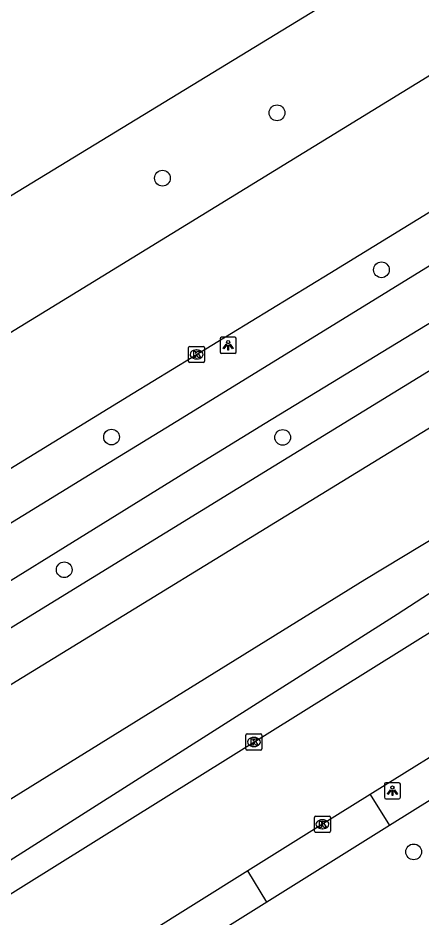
# Model space of a CAD drawing. Extents: x 158838 to 160074, y 386376 to 387776.
# Drawn here: x 158925.1 to 158950.2, y 387222 to 387277.8 of the extents above; entities that cross this region are included whole.
import ezdxf

# ---------------------------------------------------------------- set-up
doc = ezdxf.new("R2010")
doc.units = 0
for name, color, linetype in [('IMGEO_Boom', 7, 'Continuous'), ('IMGEO_Fietspad_gesloten', 7, 'Continuous'), ('IMGEO_Kolk', 7, 'Continuous'), ('IMGEO_Lichtpunt', 7, 'Continuous'), ('IMGEO_Rijbaan_lokaal_gesloten', 7, 'Continuous'), ('IMGEO_Rijbaan_lokaal_open', 7, 'Continuous'), ('IMGEO_Voetpad_open', 7, 'Continuous'), ('IMGEO_Waterloop', 7, 'Continuous')]:
    doc.layers.add(name, color=color, linetype=linetype)

msp = doc.modelspace()

# ---------------------------------------------------------------- linework, layer by layer
at = {"layer": 'IMGEO_Boom'}
for centre in [(158941.175, 387271.949), (158934.066, 387267.891), (158947.653, 387262.202), (158930.91, 387251.817), (158941.525, 387251.796), (158927.975, 387243.579), (158949.651, 387226.063)]:
    msp.add_circle(centre, 0.489, dxfattribs=at)
at = {"layer": 'IMGEO_Fietspad_gesloten'}
for points in [[(158882.663, 387216.595), (158886.707, 387219.193), (158889.972, 387221.282), (158892.898, 387223.139), (158895.416, 387224.734), (158916.44, 387237.845), (158936.096, 387250), (158940.44, 387252.686), (158964.997, 387267.65), (158990.539, 387283.301), (159000, 387289.123), (159015.14, 387298.44), (159028.997, 387307.001), (159034.197, 387310.214), (159071.827, 387333.463), (159093.051, 387346.414), (159102.369, 387352.144), (159107.585, 387355.244)], [(158922.755, 387245.332), (158930.382, 387250), (158935.29, 387253.004), (158973.433, 387276.508), (158991.928, 387287.867), (159000, 387292.819), (159005.46, 387296.168)]]:
    msp.add_lwpolyline(points, dxfattribs=at)
at = {"layer": 'IMGEO_Kolk'}
for p, q in [((158935.684, 387256.522), (158935.684, 387257.374)), ((158935.759, 387257.448), (158936.611, 387257.448)), ((158936.172, 387257.228), (158936.197, 387257.228)), ((158936.685, 387257.374), (158936.685, 387256.522)), ((158936.195, 387256.668), (158936.17, 387256.668)), ((158936.611, 387256.448), (158935.759, 387256.448)), ((158939.242, 387232.459), (158939.242, 387233.311)), ((158939.317, 387233.385), (158940.169, 387233.385)), ((158940.243, 387233.311), (158940.243, 387232.459)), ((158939.73, 387233.165), (158939.755, 387233.165)), ((158940.169, 387232.385), (158939.317, 387232.385)), ((158939.753, 387232.605), (158939.728, 387232.605)), ((158943.491, 387227.35), (158943.491, 387228.202)), ((158943.566, 387228.276), (158944.418, 387228.276)), ((158944.492, 387228.202), (158944.492, 387227.35)), ((158943.979, 387228.056), (158944.004, 387228.056)), ((158944.418, 387227.276), (158943.566, 387227.276)), ((158944.002, 387227.496), (158943.977, 387227.496))]:
    msp.add_line(p, q, dxfattribs=at)
for points in [[(158935.684, 387256.522), (158935.684, 387257.374)], [(158935.759, 387257.448), (158936.611, 387257.448)], [(158936.685, 387257.374), (158936.685, 387256.522)], [(158936.005, 387257.148), (158936.128, 387257.148), (158936.128, 387256.997), (158936.258, 387257.148), (158936.422, 387257.148), (158936.276, 387256.997), (158936.429, 387256.748), (158936.277, 387256.748), (158936.192, 387256.912), (158936.128, 387256.845), (158936.128, 387256.748), (158936.005, 387256.748), (158936.005, 387257.148)], [(158936.611, 387256.448), (158935.759, 387256.448)], [(158939.242, 387232.459), (158939.242, 387233.311)], [(158939.317, 387233.385), (158940.169, 387233.385)], [(158940.243, 387233.311), (158940.243, 387232.459)], [(158939.563, 387233.085), (158939.686, 387233.085), (158939.686, 387232.934), (158939.816, 387233.085), (158939.98, 387233.085), (158939.834, 387232.934), (158939.987, 387232.685), (158939.835, 387232.685), (158939.75, 387232.849), (158939.686, 387232.782), (158939.686, 387232.685), (158939.563, 387232.685), (158939.563, 387233.085)], [(158940.169, 387232.385), (158939.317, 387232.385)], [(158943.491, 387227.35), (158943.491, 387228.202)], [(158943.566, 387228.276), (158944.418, 387228.276)], [(158944.492, 387228.202), (158944.492, 387227.35)], [(158943.812, 387227.976), (158943.935, 387227.976), (158943.935, 387227.825), (158944.065, 387227.976), (158944.229, 387227.976), (158944.083, 387227.825), (158944.236, 387227.576), (158944.084, 387227.576), (158943.999, 387227.74), (158943.935, 387227.673), (158943.935, 387227.576), (158943.812, 387227.576), (158943.812, 387227.976)], [(158944.418, 387227.276), (158943.566, 387227.276)]]:
    msp.add_lwpolyline(points, dxfattribs=at)
for centre, start, end in [((158935.761, 387257.372), 91.552, 178.448), ((158935.761, 387257.372), 91.552, 178.448), ((158936.609, 387257.372), 1.552, 88.448), ((158936.609, 387257.372), 1.552, 88.448), ((158935.761, 387256.524), 181.552, 268.448), ((158935.761, 387256.524), 181.552, 268.448), ((158936.609, 387256.524), 271.552, 358.448), ((158936.609, 387256.524), 271.552, 358.448), ((158939.319, 387233.309), 91.552, 178.448), ((158939.319, 387233.309), 91.552, 178.448), ((158940.167, 387233.309), 1.552, 88.448), ((158940.167, 387233.309), 1.552, 88.448), ((158939.319, 387232.461), 181.552, 268.448), ((158939.319, 387232.461), 181.552, 268.448), ((158940.167, 387232.461), 271.552, 358.448), ((158940.167, 387232.461), 271.552, 358.448), ((158943.568, 387228.2), 91.552, 178.448), ((158943.568, 387228.2), 91.552, 178.448), ((158944.416, 387228.2), 1.552, 88.448), ((158944.416, 387228.2), 1.552, 88.448), ((158943.568, 387227.352), 181.552, 268.448), ((158943.568, 387227.352), 181.552, 268.448), ((158944.416, 387227.352), 271.552, 358.448), ((158944.416, 387227.352), 271.552, 358.448)]:
    msp.add_arc(centre, 0.0765, start, end, dxfattribs=at)
for centre, major_axis, ratio, start_param, end_param in [((158936.171, 387256.948), (-0.387, 0.002), 0.722429, 4.712389, 7.853982), ((158936.196, 387256.948), (-0.39, 0.002), 0.717154, 1.570796, 4.712389), ((158939.729, 387232.885), (-0.387, 0.002), 0.722429, 4.712389, 7.853982), ((158939.754, 387232.885), (-0.39, 0.002), 0.717154, 1.570796, 4.712389), ((158943.978, 387227.776), (-0.387, 0.002), 0.722429, 4.712389, 7.853982), ((158944.003, 387227.776), (-0.39, 0.002), 0.717154, 1.570796, 4.712389)]:
    msp.add_ellipse(centre, major_axis=major_axis, ratio=ratio, start_param=start_param, end_param=end_param, dxfattribs=at)
at = {"layer": 'IMGEO_Lichtpunt'}
for p, q in [((158937.647, 387257.917), (158937.647, 387257.11)), ((158937.647, 387257.917), (158937.647, 387257.11)), ((158938.549, 387258.012), (158937.741, 387258.012)), ((158938.549, 387258.012), (158937.741, 387258.012)), ((158938.643, 387257.11), (158938.643, 387257.917)), ((158938.643, 387257.11), (158938.643, 387257.917)), ((158937.741, 387257.016), (158938.549, 387257.016)), ((158937.741, 387257.016), (158938.549, 387257.016)), ((158947.836, 387230.261), (158947.836, 387229.454)), ((158947.836, 387230.261), (158947.836, 387229.454)), ((158948.738, 387230.356), (158947.93, 387230.356)), ((158948.738, 387230.356), (158947.93, 387230.356)), ((158948.832, 387229.454), (158948.832, 387230.261)), ((158948.832, 387229.454), (158948.832, 387230.261)), ((158947.93, 387229.36), (158948.738, 387229.36)), ((158947.93, 387229.36), (158948.738, 387229.36))]:
    msp.add_line(p, q, dxfattribs=at)
for points in [[(158938.021, 387257.581), (158938.06, 387257.553), (158937.872, 387257.291), (158937.834, 387257.318), (158938.021, 387257.581)], [(158938.123, 387257.533), (158938.17, 387257.533), (158938.17, 387257.211), (158938.123, 387257.211), (158938.123, 387257.533)], [(158938.233, 387257.553), (158938.271, 387257.58), (158938.458, 387257.318), (158938.419, 387257.29), (158938.233, 387257.553)], [(158948.21, 387229.925), (158948.249, 387229.897), (158948.061, 387229.635), (158948.023, 387229.662), (158948.21, 387229.925)], [(158948.312, 387229.877), (158948.359, 387229.877), (158948.359, 387229.555), (158948.312, 387229.555), (158948.312, 387229.877)], [(158948.422, 387229.897), (158948.46, 387229.924), (158948.647, 387229.662), (158948.608, 387229.634), (158948.422, 387229.897)]]:
    msp.add_lwpolyline(points, dxfattribs=at)
for centre in [(158938.146, 387257.715), (158948.335, 387230.059)]:
    msp.add_circle(centre, 0.0994, dxfattribs=at)
for centre, start, end in [((158937.741, 387257.917), 90, 180), ((158937.741, 387257.917), 90, 180), ((158938.549, 387257.917), 0, 90), ((158938.549, 387257.917), 0, 90), ((158937.741, 387257.11), 180, 270), ((158937.741, 387257.11), 180, 270), ((158938.549, 387257.11), 270, 0), ((158938.549, 387257.11), 270, 360), ((158947.93, 387230.261), 90, 180), ((158947.93, 387230.261), 90, 180), ((158948.738, 387230.261), 0, 90), ((158948.738, 387230.261), 0, 90), ((158947.93, 387229.454), 180, 270), ((158947.93, 387229.454), 180, 270), ((158948.738, 387229.454), 270, 0), ((158948.738, 387229.454), 270, 360)]:
    msp.add_arc(centre, 0.0946, start, end, dxfattribs=at)
at = {"layer": 'IMGEO_Rijbaan_lokaal_gesloten'}
for points in [[(158872.071, 387234.745), (158987.196, 387304.973), (158999.061, 387315.044), (159000, 387315.61), (159012.761, 387323.301), (159049.808, 387345.382), (159069.351, 387356.837), (159080.16, 387363.172), (159086.57, 387366.93)], [(159082.121, 387354.832), (159071.424, 387348.46), (159052.345, 387336.735), (159029.692, 387322.822), (159000, 387304.466), (158993.363, 387300.451), (158983.119, 387294.146), (158956.858, 387278.066), (158929.459, 387261.238), (158902.295, 387244.602), (158876.496, 387228.784), (158869.764, 387224.678)], [(158921.203, 387247.739), (158924.872, 387250), (158932.241, 387254.544), (158944.446, 387261.985), (158956.56, 387269.426), (158964.902, 387274.565), (158971.65, 387278.686), (158978.847, 387283.118), (158986.969, 387288.086), (158995.071, 387293.064), (159000, 387296.122), (159003.999, 387298.603)]]:
    msp.add_lwpolyline(points, dxfattribs=at)
at = {"layer": 'IMGEO_Rijbaan_lokaal_open'}
for points in [[(158886.281, 387199.485), (158889.249, 387201.298), (158905.77, 387211.665), (158923.17, 387222.542), (158960.016, 387245.531), (158967.174, 387250), (158976.218, 387255.647), (158979.83, 387257.9)], [(158975.853, 387247.691), (158962.835, 387239.587), (158951.21, 387232.275), (158946.948, 387229.619)], [(158946.948, 387229.619), (158943.993, 387227.775), (158939.369, 387224.894)], [(158939.369, 387224.894), (158926.38, 387216.756), (158892.422, 387195.552), (158889.681, 387193.859)]]:
    msp.add_lwpolyline(points, dxfattribs=at)
at = {"layer": 'IMGEO_Voetpad_open'}
for points in [[(158873.049, 387202.584), (158873.201, 387202.716), (158875.313, 387204.548), (158879.633, 387207.936), (158882.266, 387209.936), (158887.506, 387213.517), (158889.06, 387214.523), (158900.863, 387221.869), (158946.745, 387250), (159000, 387282.652), (159024.789, 387297.851), (159032.009, 387302.277), (159034.114, 387303.581)], [(159000, 387286.22), (158961.325, 387262.497), (158940.996, 387250), (158902.66, 387226.433), (158888.271, 387217.539), (158887.095, 387216.815), (158885.198, 387215.614), (158882.485, 387213.837), (158879.579, 387211.747), (158876.626, 387209.537), (158872.808, 387206.414), (158868.476, 387202.594), (158866.6, 387200.939), (158865.725, 387202.41)], [(158956.459, 387232.898), (158954.004, 387231.35), (158953.527, 387231.049), (158948.159, 387227.697)], [(158946.948, 387229.619), (158948.159, 387227.697)], [(158948.159, 387227.697), (158940.551, 387222.946)], [(158940.551, 387222.946), (158939.369, 387224.894)], [(158940.551, 387222.946), (158891.198, 387192.115), (158891.037, 387192.025), (158890.88, 387191.93)]]:
    msp.add_lwpolyline(points, dxfattribs=at)
at = {"layer": 'IMGEO_Waterloop'}
msp.add_lwpolyline([(158886.671, 387201.536), (158918.344, 387221.581), (158948.634, 387240.82), (158962.766, 387250), (158975.472, 387258.253), (158974.556, 387259.814), (158958.307, 387250), (158946.623, 387242.943), (158918.403, 387225.462), (158884.228, 387203.604)], dxfattribs=at)

doc.saveas('drawing.dxf')
